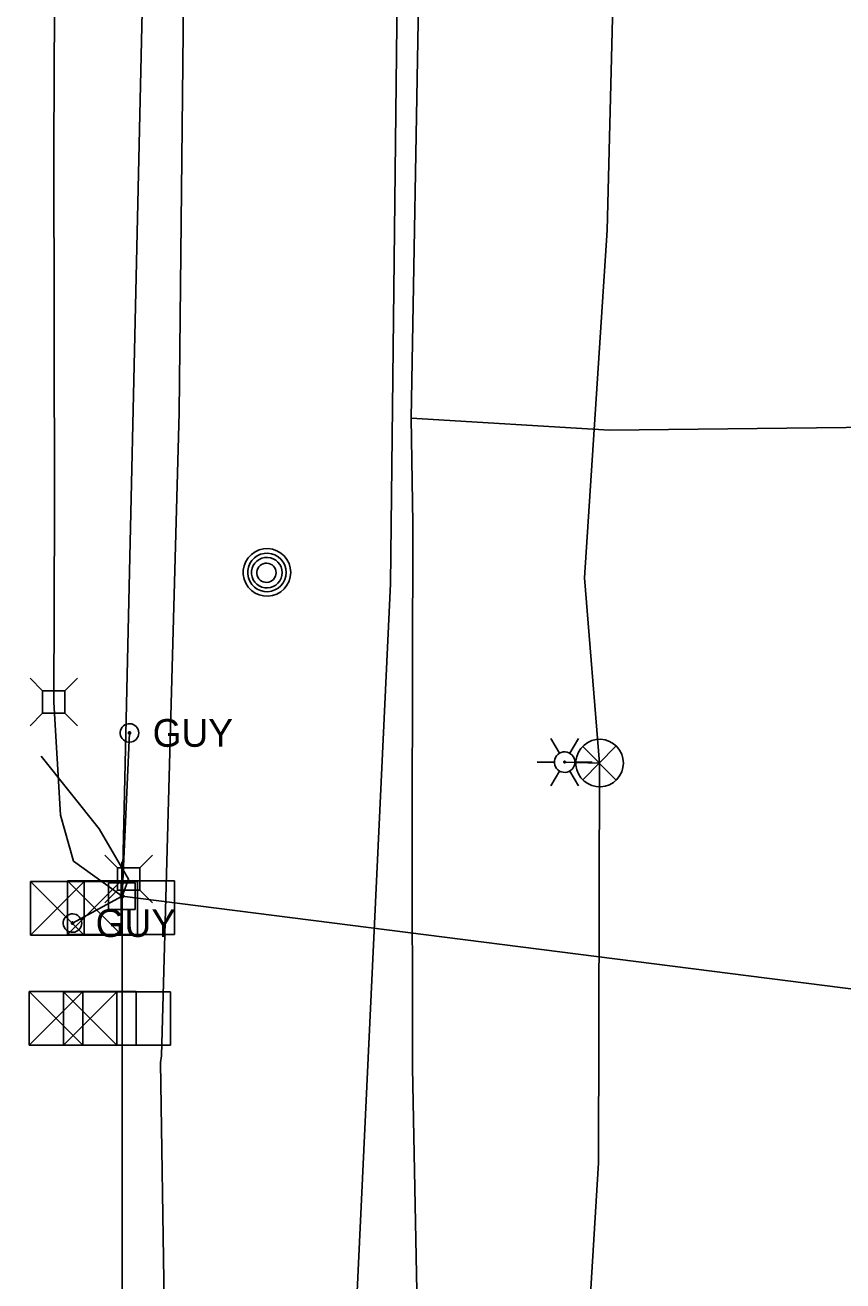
# Model space of a CAD drawing. Extents: x 596028 to 606371, y 330010 to 403088.
# Drawn here: x 602002.3 to 602115.8, y 362771.2 to 362945.5 of the extents above; entities that cross this region are included whole.
import ezdxf

# ---------------------------------------------------------------- set-up
doc = ezdxf.new("R2010")
doc.units = 0
for name, color, linetype in [('E_LTG', 7, 'Continuous'), ('E_SIG', 7, 'Continuous'), ('E_UTL_AG_Bold', 7, 'Continuous'), ('E_UTL_E_UG', 7, 'Continuous'), ('E_UTL_EGuyWire', 7, 'Continuous'), ('E_UTL_EPowerPole', 7, 'Continuous'), ('E_UTL_FO_UG', 7, 'Continuous'), ('E_UTL_G_UG', 7, 'Continuous'), ('E_UTL_MH', 7, 'Continuous'), ('E_UTL_Overhead', 7, 'Continuous'), ('E_UTL_T_UG', 7, 'Continuous'), ('E_UTL_TV_UG', 7, 'Continuous'), ('E_UTL_W_UG', 7, 'Continuous')]:
    doc.layers.add(name, color=color, linetype=linetype)

msp = doc.modelspace()

# ---------------------------------------------------------------- linework, layer by layer
at = {"layer": 'E_LTG'}
for points in [[(602076.43, 362844.43), (602075.24, 362846.49)], [(602077.86, 362844.43), (602079.05, 362846.49)], [(602078.57, 362843.19), (602078.55, 362843.46), (602078.47, 362843.72), (602078.34, 362843.97), (602078.18, 362844.18), (602077.97, 362844.36), (602077.74, 362844.49), (602077.48, 362844.58), (602077.21, 362844.62), (602076.94, 362844.61), (602076.68, 362844.54), (602076.43, 362844.43), (602076.21, 362844.27), (602076.02, 362844.08), (602075.87, 362843.85), (602075.77, 362843.6), (602075.72, 362843.33), (602075.72, 362843.06), (602075.77, 362842.79), (602075.87, 362842.54), (602076.02, 362842.31), (602076.21, 362842.11), (602076.43, 362841.96), (602076.68, 362841.84), (602076.94, 362841.78), (602077.21, 362841.77), (602077.48, 362841.8), (602077.74, 362841.89), (602077.97, 362842.03), (602078.18, 362842.21), (602078.34, 362842.42), (602078.47, 362842.66), (602078.55, 362842.92), (602078.57, 362843.19)], [(602078.57, 362843.19), (602078.55, 362843.46), (602078.47, 362843.72), (602078.34, 362843.97), (602078.18, 362844.18), (602077.97, 362844.36), (602077.74, 362844.49), (602077.48, 362844.58), (602077.21, 362844.62), (602076.94, 362844.61), (602076.68, 362844.54), (602076.43, 362844.43), (602076.21, 362844.27), (602076.02, 362844.08), (602075.87, 362843.85), (602075.77, 362843.6), (602075.72, 362843.33), (602075.72, 362843.06), (602075.77, 362842.79), (602075.87, 362842.54), (602076.02, 362842.31), (602076.21, 362842.11), (602076.43, 362841.96), (602076.68, 362841.84), (602076.94, 362841.78), (602077.21, 362841.77), (602077.48, 362841.8), (602077.74, 362841.89), (602077.97, 362842.03), (602078.18, 362842.21), (602078.34, 362842.42), (602078.47, 362842.66), (602078.55, 362842.92), (602078.57, 362843.19)], [(602078.57, 362843.19), (602078.55, 362843.46), (602078.47, 362843.72), (602078.34, 362843.97), (602078.18, 362844.18), (602077.97, 362844.36), (602077.74, 362844.49), (602077.48, 362844.58), (602077.21, 362844.62), (602076.94, 362844.61), (602076.68, 362844.54), (602076.43, 362844.43), (602076.21, 362844.27), (602076.02, 362844.08), (602075.87, 362843.85), (602075.77, 362843.6), (602075.72, 362843.33), (602075.72, 362843.06), (602075.77, 362842.79), (602075.87, 362842.54), (602076.02, 362842.31), (602076.21, 362842.11), (602076.43, 362841.96), (602076.68, 362841.84), (602076.94, 362841.78), (602077.21, 362841.77), (602077.48, 362841.8), (602077.74, 362841.89), (602077.97, 362842.03), (602078.18, 362842.21), (602078.34, 362842.42), (602078.47, 362842.66), (602078.55, 362842.92), (602078.57, 362843.19)], [(602073.33, 362843.19), (602075.71, 362843.19)], [(602077.26, 362843.19), (602077.26, 362843.22), (602077.25, 362843.24), (602077.24, 362843.26), (602077.23, 362843.28), (602077.21, 362843.29), (602077.19, 362843.3), (602077.17, 362843.31), (602077.15, 362843.31), (602077.13, 362843.31), (602077.1, 362843.31), (602077.08, 362843.3), (602077.06, 362843.28), (602077.05, 362843.27), (602077.04, 362843.25), (602077.03, 362843.23), (602077.02, 362843.2), (602077.02, 362843.18), (602077.03, 362843.16), (602077.04, 362843.14), (602077.05, 362843.12), (602077.06, 362843.1), (602077.08, 362843.09), (602077.1, 362843.08), (602077.13, 362843.08), (602077.15, 362843.07), (602077.17, 362843.08), (602077.19, 362843.08), (602077.21, 362843.1), (602077.23, 362843.11), (602077.24, 362843.13), (602077.25, 362843.15), (602077.26, 362843.17), (602077.26, 362843.19)], [(602078.57, 362843.19), (602080.95, 362843.19)], [(602075.24, 362839.89), (602076.43, 362841.96)], [(602079.05, 362839.89), (602077.86, 362841.96)]]:
    msp.add_lwpolyline(points, dxfattribs=at)
at = {"layer": 'E_SIG'}
for points in [[(602085.3, 362843.06), (602085.24, 362843.69), (602085.06, 362844.29), (602084.77, 362844.85), (602084.38, 362845.34), (602083.91, 362845.75), (602083.37, 362846.07), (602082.77, 362846.27), (602082.15, 362846.36), (602081.53, 362846.33), (602080.92, 362846.18), (602080.35, 362845.92), (602079.83, 362845.56), (602079.4, 362845.1), (602079.06, 362844.58), (602078.83, 362843.99), (602078.71, 362843.38), (602078.71, 362842.75), (602078.83, 362842.13), (602079.06, 362841.55), (602079.4, 362841.02), (602079.83, 362840.57), (602080.35, 362840.21), (602080.92, 362839.95), (602081.53, 362839.8), (602082.15, 362839.77), (602082.77, 362839.86), (602083.37, 362840.06), (602083.91, 362840.38), (602084.38, 362840.79), (602084.77, 362841.28), (602085.06, 362841.84), (602085.24, 362842.44), (602085.3, 362843.06)], [(602084.26, 362845.4), (602079.65, 362840.74)], [(602079.65, 362845.35), (602084.3, 362840.7)], [(602003.03, 362819.19), (602003.03, 362826.62)], [(602003.03, 362826.62), (602017.88, 362826.62)], [(602010.45, 362826.62), (602003.03, 362819.19)], [(602003.03, 362826.62), (602010.45, 362819.19)], [(602008.16, 362819.29), (602008.16, 362826.72)], [(602008.16, 362826.72), (602023.01, 362826.72)], [(602015.59, 362826.72), (602008.16, 362819.29)], [(602008.16, 362826.72), (602015.59, 362819.29)], [(602010.45, 362819.19), (602010.45, 362826.62)], [(602015.59, 362819.29), (602015.59, 362826.72)], [(602017.88, 362826.62), (602017.88, 362819.19)], [(602023.01, 362826.72), (602023.01, 362819.29)], [(602010.45, 362822.9), (602010.45, 362822.9)], [(602015.59, 362823.01), (602015.59, 362823.01)], [(602017.88, 362819.19), (602003.03, 362819.19)], [(602023.01, 362819.29), (602008.16, 362819.29)], [(602002.83, 362803.93), (602002.83, 362811.36)], [(602002.83, 362811.36), (602017.68, 362811.36)], [(602010.26, 362811.36), (602002.83, 362803.93)], [(602002.83, 362811.36), (602010.26, 362803.93)], [(602007.57, 362803.91), (602007.57, 362811.33)], [(602007.57, 362811.33), (602022.42, 362811.33)], [(602015, 362811.33), (602007.57, 362803.91)], [(602007.57, 362811.33), (602015, 362803.91)], [(602010.26, 362803.93), (602010.26, 362811.36)], [(602015, 362803.91), (602015, 362811.33)], [(602017.68, 362811.36), (602017.68, 362803.93)], [(602022.42, 362811.33), (602022.42, 362803.91)], [(602010.26, 362807.65), (602010.26, 362807.65)], [(602015, 362807.62), (602015, 362807.62)], [(602017.68, 362803.93), (602002.83, 362803.93)], [(602022.42, 362803.91), (602007.57, 362803.91)]]:
    msp.add_lwpolyline(points, dxfattribs=at)
at = {"layer": 'E_UTL_AG_Bold'}
for points in [[(602004.69, 362853.08), (602002.94, 362854.83)], [(602007.79, 362853.08), (602009.54, 362854.83)], [(602007.79, 362853.08), (602004.69, 362853.08)], [(602004.69, 362853.08), (602004.69, 362849.98)], [(602007.79, 362849.98), (602007.79, 362853.08)], [(602004.69, 362849.98), (602002.94, 362848.23)], [(602004.69, 362849.98), (602007.79, 362849.98)], [(602007.79, 362849.98), (602009.54, 362848.23)], [(602015.07, 362828.52), (602013.32, 362830.27)], [(602018.17, 362828.52), (602019.92, 362830.27)], [(602018.17, 362828.52), (602015.07, 362828.52)], [(602015.07, 362828.52), (602015.07, 362825.42)], [(602018.17, 362825.42), (602018.17, 362828.52)], [(602015.07, 362825.42), (602013.32, 362823.67)], [(602015.07, 362825.42), (602018.17, 362825.42)], [(602018.17, 362825.42), (602019.92, 362823.67)]]:
    msp.add_lwpolyline(points, dxfattribs=at)
at = {"layer": 'E_UTL_E_UG'}
for points in [[(602074.18, 362713.08), (602078.59, 362734.37), (602081.83, 362787.58), (602082, 362843.06), (602079.9, 362868.76), (602083.06, 362917), (602084.54, 362975.89), (602084.19, 363021.29), (602082.84, 363096.01), (602083.34, 363175.19), (602083.68, 363203.09)], [(602082, 362843.06), (602077.14, 362843.19)]]:
    msp.add_lwpolyline(points, dxfattribs=at)
at = {"layer": 'E_UTL_EGuyWire'}
for p in [(602016.75, 362847.24), (602008.84, 362820.86)]:
    msp.add_line(p, (602015.72, 362824.59), dxfattribs=at)
for points in [[(602018.03, 362847.24), (602018.01, 362847.48), (602017.94, 362847.72), (602017.83, 362847.93), (602017.68, 362848.13), (602017.49, 362848.29), (602017.28, 362848.41), (602017.05, 362848.49), (602016.81, 362848.52), (602016.57, 362848.51), (602016.33, 362848.45), (602016.11, 362848.35), (602015.91, 362848.21), (602015.74, 362848.03), (602015.61, 362847.83), (602015.52, 362847.6), (602015.47, 362847.36), (602015.47, 362847.12), (602015.52, 362846.88), (602015.61, 362846.65), (602015.74, 362846.45), (602015.91, 362846.27), (602016.11, 362846.13), (602016.33, 362846.03), (602016.57, 362845.97), (602016.81, 362845.96), (602017.05, 362845.99), (602017.28, 362846.07), (602017.49, 362846.19), (602017.68, 362846.35), (602017.83, 362846.55), (602017.94, 362846.76), (602018.01, 362847), (602018.03, 362847.24)], [(602016.91, 362847.24), (602016.91, 362847.27), (602016.9, 362847.3), (602016.88, 362847.33), (602016.87, 362847.35), (602016.84, 362847.37), (602016.82, 362847.39), (602016.79, 362847.4), (602016.76, 362847.4), (602016.73, 362847.4), (602016.7, 362847.39), (602016.67, 362847.38), (602016.64, 362847.36), (602016.62, 362847.34), (602016.61, 362847.31), (602016.6, 362847.29), (602016.59, 362847.26), (602016.59, 362847.23), (602016.6, 362847.2), (602016.61, 362847.17), (602016.62, 362847.14), (602016.64, 362847.12), (602016.67, 362847.1), (602016.7, 362847.09), (602016.73, 362847.08), (602016.76, 362847.08), (602016.79, 362847.08), (602016.82, 362847.09), (602016.84, 362847.11), (602016.87, 362847.13), (602016.88, 362847.15), (602016.9, 362847.18), (602016.91, 362847.21), (602016.91, 362847.24)], [(602010.12, 362820.86), (602010.1, 362821.1), (602010.03, 362821.34), (602009.92, 362821.55), (602009.77, 362821.74), (602009.58, 362821.9), (602009.37, 362822.03), (602009.14, 362822.11), (602008.9, 362822.14), (602008.66, 362822.13), (602008.42, 362822.07), (602008.2, 362821.97), (602008, 362821.83), (602007.83, 362821.65), (602007.7, 362821.45), (602007.61, 362821.22), (602007.56, 362820.98), (602007.56, 362820.74), (602007.61, 362820.5), (602007.7, 362820.27), (602007.83, 362820.07), (602008, 362819.89), (602008.2, 362819.75), (602008.42, 362819.65), (602008.66, 362819.59), (602008.9, 362819.58), (602009.14, 362819.61), (602009.37, 362819.69), (602009.58, 362819.81), (602009.77, 362819.97), (602009.92, 362820.16), (602010.03, 362820.38), (602010.1, 362820.62), (602010.12, 362820.86)], [(602009, 362820.86), (602009, 362820.89), (602008.99, 362820.92), (602008.97, 362820.95), (602008.95, 362820.97), (602008.93, 362820.99), (602008.9, 362821), (602008.88, 362821.01), (602008.85, 362821.02), (602008.82, 362821.02), (602008.79, 362821.01), (602008.76, 362821), (602008.73, 362820.98), (602008.71, 362820.96), (602008.7, 362820.93), (602008.68, 362820.9), (602008.68, 362820.87), (602008.68, 362820.84), (602008.68, 362820.81), (602008.7, 362820.78), (602008.71, 362820.76), (602008.73, 362820.74), (602008.76, 362820.72), (602008.79, 362820.71), (602008.82, 362820.7), (602008.85, 362820.7), (602008.88, 362820.7), (602008.9, 362820.71), (602008.93, 362820.73), (602008.95, 362820.75), (602008.97, 362820.77), (602008.99, 362820.8), (602009, 362820.83), (602009, 362820.86)]]:
    msp.add_lwpolyline(points, dxfattribs=at)
at = {"layer": 'E_UTL_EPowerPole'}
for points in [[(602015.69, 362826.43), (602015.69, 362829.34)], [(602017.53, 362826.43), (602013.85, 362826.43)], [(602013.85, 362826.43), (602013.85, 362822.74)], [(602017.53, 362822.74), (602017.53, 362826.43)], [(602015.96, 362824.59), (602015.96, 362824.63), (602015.94, 362824.68), (602015.92, 362824.72), (602015.89, 362824.75), (602015.86, 362824.78), (602015.82, 362824.8), (602015.78, 362824.82), (602015.73, 362824.83), (602015.69, 362824.82), (602015.64, 362824.81), (602015.6, 362824.79), (602015.57, 362824.77), (602015.53, 362824.73), (602015.51, 362824.7), (602015.49, 362824.65), (602015.48, 362824.61), (602015.48, 362824.56), (602015.49, 362824.52), (602015.51, 362824.48), (602015.53, 362824.44), (602015.57, 362824.41), (602015.6, 362824.38), (602015.64, 362824.36), (602015.69, 362824.35), (602015.73, 362824.35), (602015.78, 362824.36), (602015.82, 362824.37), (602015.86, 362824.39), (602015.89, 362824.42), (602015.92, 362824.46), (602015.94, 362824.5), (602015.96, 362824.54), (602015.96, 362824.59)], [(602013.85, 362822.74), (602017.53, 362822.74)]]:
    msp.add_lwpolyline(points, dxfattribs=at)
at = {"layer": 'E_UTL_FO_UG'}
for points in [[(602007.18, 362835.82), (602006.24, 362851.53), (602006.32, 362878.49), (602006.27, 362928.48), (602006.5, 362977.17), (602007.5, 363018.45), (602007.92, 363065.21), (602008.02, 363103.77), (602008.5, 363151.24), (602009.04, 363157.66), (602009.37, 363162.84), (602008.36, 363220.25), (602007.02, 363222.14), (602002.26, 363222.29)], [(602007.18, 362835.82), (602008.97, 362829.46), (602015.72, 362824.59)]]:
    msp.add_lwpolyline(points, dxfattribs=at)
at = {"layer": 'E_UTL_G_UG'}
for points in [[(602004.29, 362646.67), (602014.22, 362646.95), (602047.56, 362645.82), (602053.75, 362646.16), (602056.03, 362692.23), (602056.95, 362724.99), (602056.77, 362762.67), (602056.05, 362800.79), (602055.99, 362834.8), (602056.06, 362876.36), (602055.83, 362890.92), (602056.92, 362951.2), (602057.05, 363044.4), (602058.4, 363124.81), (602056.87, 363225.7), (602058.32, 363307.21), (602057.83, 363378.17), (602058.44, 363413.06), (602057.66, 363422.89), (602056.39, 363468.6)], [(602140.55, 362642.39), (602139.02, 362653.81), (602124.72, 362654.16), (602137.17, 362793.66), (602137.34, 362830.35), (602137.32, 362855.75), (602137.37, 362858.24), (602137.29, 362859.25), (602136.73, 362889.84), (602083.39, 362889.26), (602055.83, 362890.92)]]:
    msp.add_lwpolyline(points, dxfattribs=at)
at = {"layer": 'E_UTL_MH'}
for points in [[(602039.12, 362869.52), (602039.06, 362870.14), (602038.89, 362870.75), (602038.6, 362871.3), (602038.21, 362871.8), (602037.74, 362872.21), (602037.19, 362872.52), (602036.6, 362872.73), (602035.98, 362872.82), (602035.35, 362872.79), (602034.74, 362872.64), (602034.17, 362872.38), (602033.66, 362872.01), (602033.23, 362871.56), (602032.89, 362871.03), (602032.66, 362870.45), (602032.54, 362869.83), (602032.54, 362869.21), (602032.66, 362868.59), (602032.89, 362868.01), (602033.23, 362867.48), (602033.66, 362867.03), (602034.17, 362866.66), (602034.74, 362866.4), (602035.35, 362866.25), (602035.98, 362866.22), (602036.6, 362866.31), (602037.19, 362866.52), (602037.74, 362866.83), (602038.21, 362867.24), (602038.6, 362867.74), (602038.89, 362868.29), (602039.06, 362868.89), (602039.12, 362869.52)], [(602038.51, 362869.52), (602038.46, 362870.02), (602038.31, 362870.51), (602038.08, 362870.96), (602037.77, 362871.36), (602037.38, 362871.7), (602036.94, 362871.95), (602036.46, 362872.12), (602035.96, 362872.19), (602035.45, 362872.16), (602034.95, 362872.04), (602034.49, 362871.83), (602034.08, 362871.54), (602033.73, 362871.17), (602033.45, 362870.74), (602033.26, 362870.27), (602033.16, 362869.77), (602033.16, 362869.26), (602033.26, 362868.76), (602033.45, 362868.29), (602033.73, 362867.86), (602034.08, 362867.49), (602034.49, 362867.2), (602034.95, 362866.99), (602035.45, 362866.87), (602035.96, 362866.84), (602036.46, 362866.91), (602036.94, 362867.08), (602037.38, 362867.33), (602037.77, 362867.67), (602038.08, 362868.07), (602038.31, 362868.52), (602038.46, 362869.01), (602038.51, 362869.52)], [(602037.94, 362869.49), (602037.9, 362869.89), (602037.79, 362870.28), (602037.61, 362870.64), (602037.35, 362870.96), (602037.05, 362871.22), (602036.7, 362871.42), (602036.32, 362871.56), (602035.92, 362871.61), (602035.51, 362871.59), (602035.12, 362871.5), (602034.75, 362871.33), (602034.42, 362871.1), (602034.14, 362870.8), (602033.92, 362870.46), (602033.77, 362870.09), (602033.69, 362869.69), (602033.69, 362869.28), (602033.77, 362868.89), (602033.92, 362868.51), (602034.14, 362868.17), (602034.42, 362867.88), (602034.75, 362867.64), (602035.12, 362867.47), (602035.51, 362867.38), (602035.92, 362867.36), (602036.32, 362867.42), (602036.7, 362867.55), (602037.05, 362867.75), (602037.35, 362868.02), (602037.61, 362868.34), (602037.79, 362868.7), (602037.9, 362869.08), (602037.94, 362869.49)], [(602037.09, 362869.47), (602037.06, 362869.72), (602036.99, 362869.97), (602036.88, 362870.19), (602036.72, 362870.39), (602036.53, 362870.56), (602036.31, 362870.68), (602036.07, 362870.77), (602035.82, 362870.8), (602035.57, 362870.79), (602035.32, 362870.73), (602035.09, 362870.62), (602034.88, 362870.48), (602034.71, 362870.29), (602034.57, 362870.08), (602034.48, 362869.85), (602034.43, 362869.6), (602034.43, 362869.34), (602034.48, 362869.1), (602034.57, 362868.86), (602034.71, 362868.65), (602034.88, 362868.46), (602035.09, 362868.32), (602035.32, 362868.21), (602035.57, 362868.15), (602035.82, 362868.14), (602036.07, 362868.18), (602036.31, 362868.26), (602036.53, 362868.39), (602036.72, 362868.55), (602036.88, 362868.75), (602036.99, 362868.98), (602037.06, 362869.22), (602037.09, 362869.47)]]:
    msp.add_lwpolyline(points, dxfattribs=at)
at = {"layer": 'E_UTL_Overhead'}
for points in [[(602014.48, 362518.11), (602015.76, 362635.51), (602015.72, 362824.59), (602019.86, 363008.4), (602015.51, 363112.13), (602019.7, 363230.46), (602017.88, 363240.62), (602020.53, 363264.51), (602020.79, 363276.96), (602020.36, 363337.42), (602022.05, 363392.76), (602020.76, 363497.69), (602023.02, 363665.48), (602022.89, 363819.62), (602023.8, 363946.92), (602023.98, 364037.98), (602025.57, 364145.3), (602025.83, 364287.76), (602027.16, 364559.33), (602028.92, 364756.04), (602029.03, 364834.91), (602029.56, 364946.13), (602030.41, 365117.16), (602031.91, 365287.51)], [(602015.72, 362824.59), (602229.26, 362797.43)]]:
    msp.add_lwpolyline(points, dxfattribs=at)
at = {"layer": 'E_UTL_T_UG'}
msp.add_lwpolyline([(602044.88, 362483.99), (602046.05, 362603.33), (602046.4, 362728.45), (602052.99, 362867.92), (602054.63, 363014.99), (602055.87, 363161.76), (602058.26, 363302.99), (602058.58, 363452.58), (602055.9, 363653.18), (602056.25, 363696.56), (602056.95, 363843.75)], dxfattribs=at)
at = {"layer": 'E_UTL_TV_UG'}
msp.add_lwpolyline([(602015.72, 362824.59), (602016.62, 362826.97), (602012.55, 362833.94), (602004.47, 362844)], dxfattribs=at)
at = {"layer": 'E_UTL_W_UG'}
msp.add_lwpolyline([(602024.75, 362534.97), (602022.93, 362612.44), (602022.71, 362631.34), (602024.62, 362680.9), (602025.4, 362759.12), (602024.46, 362761.14), (602022.38, 362765.64), (602021.57, 362768.31), (602021.06, 362801.51), (602021.18, 362802.42), (602023.65, 362891.69), (602026.27, 363142.63), (602026.3, 363222.46), (602036.83, 363240.6), (602037.08, 363327.83), (602037.22, 363362.53), (602030.46, 363375.16), (602031.31, 363399.91), (602027.9, 363472.29)], dxfattribs=at)

# ---------------------------------------------------------------- texts
at = {"layer": 'E_UTL_EGuyWire'}
for p in [(602019.96, 362845.32), (602012.05, 362818.93)]:
    msp.add_text('GUY', height=3.85, dxfattribs=at).set_placement(p)

doc.saveas('drawing.dxf')
